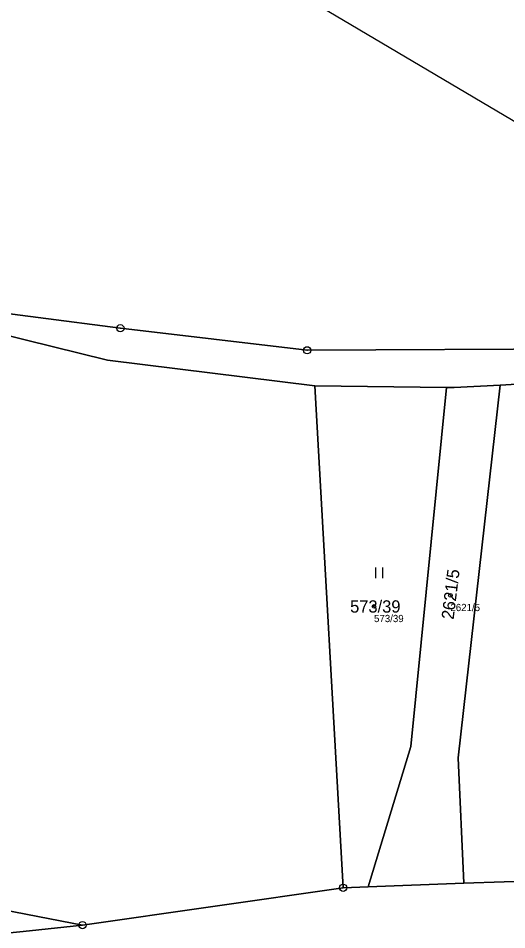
# Model space of a CAD drawing. Extents: x -653098 to -649479, y -997642 to -992666.
# Drawn here: x -652333.4 to -652266, y -994930.5 to -994804.7 of the extents above; entities that cross this region are included whole.
import ezdxf

# ---------------------------------------------------------------- set-up
doc = ezdxf.new("R2010")
doc.units = 0
for name, color, linetype in [('Definiční body', 7, 'Continuous'), ('Hranice parcel', 7, 'Continuous'), ('Parcelní čísla', 7, 'Continuous'), ('Polygon parcely', 7, 'Continuous'), ('Poz předměty', 7, 'Continuous'), ('Značky bodu BP', 7, 'Continuous'), ('Značky kultur', 7, 'Continuous')]:
    doc.layers.add(name, color=color, linetype=linetype)

msp = doc.modelspace()

# ---------------------------------------------------------------- linework, layer by layer
at = {"layer": 'Definiční body'}
for centre in [(-652273.78, -994884.35), (-652284.32, -994885.87)]:
    msp.add_circle(centre, 0.25, dxfattribs=at)
at = {"layer": 'Hranice parcel'}
for p, q in [((-652274.33, -994855.63), (-652292.5, -994855.4)), ((-652292.5, -994855.4), (-652288.58, -994924.7)), ((-652288.58, -994924.7), (-652324.54, -994929.86)), ((-652288.58, -994924.7), (-652285.13, -994924.57)), ((-652271.93, -994924.09), (-652285.13, -994924.57)), ((-652271.93, -994924.09), (-652260.81, -994923.68))]:
    msp.add_line(p, q, dxfattribs=at)
for points in [[(-652381.92, -994832.42), (-652342.05, -994844.52), (-652319.31, -994847.46), (-652293.55, -994850.5), (-652255.61, -994850.31)], [(-652472.35, -994849.58), (-652448.98, -994841.11), (-652381.66, -994836.91), (-652321.11, -994851.88), (-652292.5, -994855.4)], [(-652255.45, -994854.29), (-652260.79, -994854.97), (-652266.91, -994855.3)], [(-652274.33, -994855.63), (-652273.25, -994855.64), (-652266.91, -994855.3)], [(-652266.91, -994855.3), (-652272.7, -994906.76), (-652271.93, -994924.09)], [(-652285.13, -994924.57), (-652279.26, -994905.22), (-652274.33, -994855.63)], [(-652459.5, -994880.11), (-652437.04, -994890.91), (-652401.34, -994907.86), (-652371.56, -994920.73), (-652349.46, -994925.03), (-652324.54, -994929.86)], [(-652324.54, -994929.86), (-652331.85, -994930.65), (-652334.96, -994930.99)]]:
    msp.add_lwpolyline(points, dxfattribs=at)
at = {"layer": 'Polygon parcely'}
for points in [[(-652360.45, -994732.18), (-652353.17, -994772.6), (-652412.56, -994772.27), (-652389.02, -994830.52), (-652381.92, -994832.42), (-652342.05, -994844.52), (-652319.31, -994847.46), (-652293.55, -994850.5), (-652255.61, -994850.31), (-652256.68, -994823.75), (-652254.71, -994780.26), (-652253.2, -994768.62), (-652248.81, -994734.49), (-652240.2, -994686.19), (-652235.53, -994667.38), (-652234.61, -994663.66), (-652239.9, -994665.74), (-652247.77, -994668.84), (-652249.45, -994669.5), (-652301.83, -994694.07), (-652353.63, -994713.75), (-652370.4, -994723.15)], [(-652473.05, -994844.82), (-652472.35, -994849.58), (-652448.98, -994841.11), (-652381.66, -994836.91), (-652321.11, -994851.88), (-652292.5, -994855.4), (-652274.33, -994855.63), (-652273.25, -994855.64), (-652266.91, -994855.3), (-652260.79, -994854.97), (-652255.45, -994854.29), (-652255.61, -994850.31), (-652293.55, -994850.5), (-652319.31, -994847.46), (-652342.05, -994844.52), (-652381.92, -994832.42), (-652450.74, -994836.43)], [(-652459.5, -994880.11), (-652437.04, -994890.91), (-652401.34, -994907.86), (-652371.56, -994920.73), (-652349.46, -994925.03), (-652324.54, -994929.86), (-652288.58, -994924.7), (-652292.5, -994855.4), (-652321.11, -994851.88), (-652381.66, -994836.91), (-652448.98, -994841.11), (-652472.35, -994849.58)], [(-652258.83, -994915.26), (-652253.81, -994895.19), (-652254.44, -994879.47), (-652259.52, -994880.48), (-652260.44, -994875.87), (-652254.63, -994874.71), (-652255.45, -994854.29), (-652260.79, -994854.97), (-652266.91, -994855.3), (-652272.7, -994906.76), (-652271.93, -994924.09), (-652260.81, -994923.68), (-652260.28, -994921.4)], [(-652288.58, -994924.7), (-652285.13, -994924.57), (-652279.26, -994905.22), (-652274.33, -994855.63), (-652292.5, -994855.4)], [(-652271.93, -994924.09), (-652272.7, -994906.76), (-652266.91, -994855.3), (-652273.25, -994855.64), (-652274.33, -994855.63), (-652279.26, -994905.22), (-652285.13, -994924.57)], [(-652373.02, -994923.85), (-652350.23, -994928.4), (-652334.96, -994930.99), (-652331.85, -994930.65), (-652324.54, -994929.86), (-652349.46, -994925.03), (-652371.56, -994920.73), (-652401.34, -994907.86), (-652437.04, -994890.91), (-652459.5, -994880.11), (-652457.89, -994883.93), (-652438.33, -994893.12), (-652403, -994909.87)]]:
    msp.add_lwpolyline(points, close=True, dxfattribs=at)
msp.add_lwpolyline([(-652211.44, -994932.07), (-652209.72, -994922.7), (-652226.49, -994922.89), (-652231.5, -994922.95), (-652232.95, -994922.97), (-652244.64, -994923.1), (-652246.9, -994923.18), (-652249.65, -994923.28), (-652249.91, -994923.29), (-652260.81, -994923.68), (-652271.93, -994924.09), (-652285.13, -994924.57), (-652288.58, -994924.7), (-652324.54, -994929.86), (-652331.85, -994930.65)], dxfattribs=at)
at = {"layer": 'Poz předměty'}
msp.add_line((-652294.2, -994801.53), (-652256.7, -994823.79), dxfattribs=at)
at = {"layer": 'Značky bodu BP'}
for centre, radius in [((-652319.31, -994847.46), 0.5), ((-652319.31, -994847.46), 0.0303), ((-652293.55, -994850.5), 0.5), ((-652293.55, -994850.5), 0.0303), ((-652288.58, -994924.7), 0.5), ((-652288.58, -994924.7), 0.0303), ((-652324.54, -994929.86), 0.5), ((-652324.54, -994929.86), 0.0303)]:
    msp.add_circle(centre, radius, dxfattribs=at)
at = {"layer": 'Značky kultur'}
for p, q in [((-652284.09, -994881.98), (-652284.09, -994880.48)), ((-652283.09, -994881.98), (-652283.09, -994880.48))]:
    msp.add_line(p, q, dxfattribs=at)

# ---------------------------------------------------------------- texts
at = {"layer": 'Definiční body'}
for s, p in [('2621/5', (-652273.78, -994886.51)), ('573/39', (-652284.32, -994888.03))]:
    msp.add_text(s, height=1, dxfattribs=at).set_placement(p)
at = {"layer": 'Parcelní čísla'}
msp.add_text('2621/5', height=1.7, rotation=83, dxfattribs=at).set_placement((-652273.34, -994887.73))
msp.add_text('573/39', height=1.7, dxfattribs=at).set_placement((-652287.62, -994886.72))

doc.saveas('drawing.dxf')
